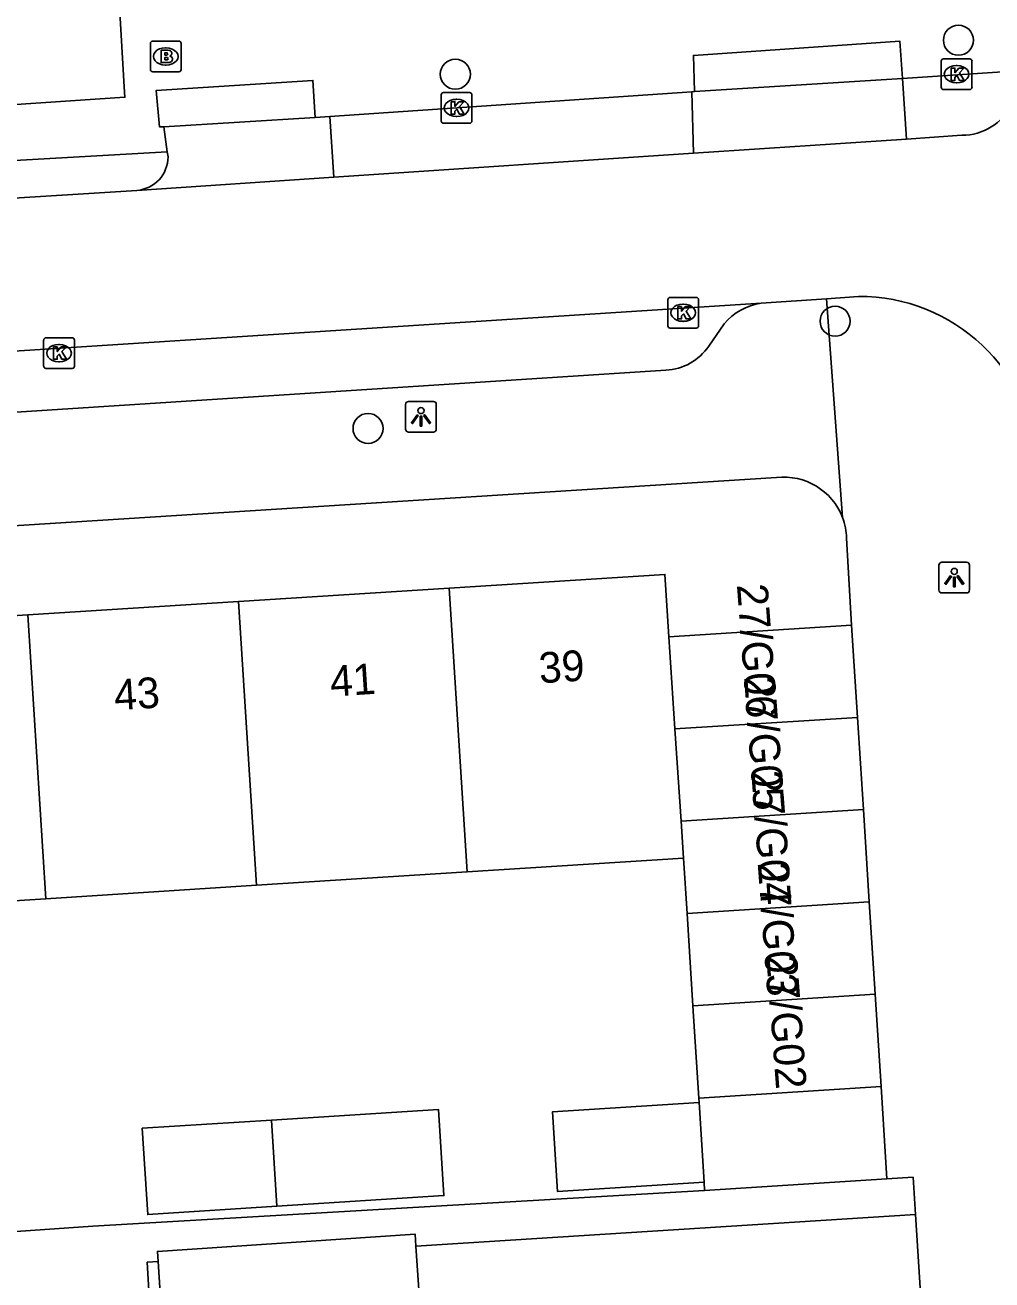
# Model space of a CAD drawing. Extents: x 159689 to 160786, y 387323 to 388339.
# Drawn here: x 160504.16 to 160535.62, y 388211.15 to 388252.01 of the extents above; entities that cross this region are included whole.
import ezdxf

# ---------------------------------------------------------------- set-up
doc = ezdxf.new("R2010")
doc.units = 0
for name, color, linetype in [('IMGEO_Boom', 7, 'Continuous'), ('IMGEO_Brandkraan', 7, 'Continuous'), ('IMGEO_Kolk', 7, 'Continuous'), ('IMGEO_Lichtpunt', 7, 'Continuous'), ('IMGEO_Pand', 7, 'Continuous'), ('IMGEO_Pand_nummerreeks', 7, 'Continuous'), ('IMGEO_Rijbaan_lokaal_open', 7, 'Continuous'), ('IMGEO_Voetpad_open', 7, 'Continuous')]:
    doc.layers.add(name, color=color, linetype=linetype)

msp = doc.modelspace()

# ---------------------------------------------------------------- linework, layer by layer
at = {"layer": 'IMGEO_Boom'}
for centre in [(160534.531, 388251.515), (160518.159, 388250.41), (160530.519, 388242.368), (160515.319, 388238.875)]:
    msp.add_circle(centre, 0.489, dxfattribs=at)
at = {"layer": 'IMGEO_Brandkraan'}
for p, q in [((160508.236, 388250.562), (160508.236, 388251.414)), ((160508.311, 388251.488), (160509.163, 388251.488)), ((160509.237, 388251.414), (160509.237, 388250.562)), ((160508.724, 388251.268), (160508.749, 388251.268)), ((160508.747, 388250.708), (160508.722, 388250.708)), ((160509.163, 388250.488), (160508.311, 388250.488))]:
    msp.add_line(p, q, dxfattribs=at)
for points in [[(160508.236, 388250.562), (160508.236, 388251.414)], [(160508.311, 388251.488), (160509.163, 388251.488)], [(160509.237, 388251.414), (160509.237, 388250.562)], [(160508.584, 388251.188), (160508.584, 388250.788), (160508.797, 388250.788)], [(160508.815, 388251.188), (160508.584, 388251.188)], [(160508.763, 388251.107), (160508.709, 388251.107), (160508.709, 388251.031)], [(160508.709, 388251.031), (160508.762, 388251.031)], [(160508.771, 388250.955), (160508.709, 388250.955), (160508.709, 388250.874)], [(160508.709, 388250.874), (160508.771, 388250.874)], [(160509.163, 388250.488), (160508.311, 388250.488)]]:
    msp.add_lwpolyline(points, dxfattribs=at)
for centre, radius, start, end in [((160508.313, 388251.412), 0.0765, 91.552, 178.448), ((160508.313, 388251.412), 0.0765, 91.552, 178.448), ((160509.161, 388251.412), 0.0765, 1.552, 88.448), ((160509.161, 388251.412), 0.0765, 1.552, 88.448), ((160508.764, 388251.069), 0.0379, 267.8285, 90.9355), ((160508.772, 388250.914), 0.0404, 269.8759, 90.5077), ((160508.819, 388251.043), 0.145, 59.4692, 91.5367), ((160508.844, 388251.09), 0.0922, 285.5137, 58.1501), ((160508.849, 388250.898), 0.105, 301.3115, 78.989), ((160508.313, 388250.564), 0.0765, 181.552, 268.448), ((160508.313, 388250.564), 0.0765, 181.552, 268.448), ((160508.803, 388251.039), 0.251, 268.6676, 293.5347), ((160509.161, 388250.564), 0.0765, 271.552, 358.448), ((160509.161, 388250.564), 0.0765, 271.552, 358.448)]:
    msp.add_arc(centre, radius, start, end, dxfattribs=at)
for centre, major_axis, ratio, start_param, end_param in [((160508.723, 388250.988), (-0.387, 0.002), 0.722429, 4.712389, 7.853982), ((160508.748, 388250.988), (-0.39, 0.002), 0.717154, 1.570796, 4.712389)]:
    msp.add_ellipse(centre, major_axis=major_axis, ratio=ratio, start_param=start_param, end_param=end_param, dxfattribs=at)
at = {"layer": 'IMGEO_Kolk'}
for p, q in [((160533.972, 388249.984), (160533.972, 388250.836)), ((160534.047, 388250.91), (160534.899, 388250.91)), ((160534.46, 388250.69), (160534.485, 388250.69)), ((160534.973, 388250.836), (160534.973, 388249.984)), ((160534.483, 388250.13), (160534.458, 388250.13)), ((160517.7, 388248.886), (160517.7, 388249.738)), ((160517.775, 388249.812), (160518.627, 388249.812)), ((160518.701, 388249.738), (160518.701, 388248.886)), ((160534.899, 388249.91), (160534.047, 388249.91)), ((160518.188, 388249.592), (160518.213, 388249.592)), ((160518.211, 388249.032), (160518.186, 388249.032)), ((160518.627, 388248.812), (160517.775, 388248.812)), ((160525.075, 388242.217), (160525.075, 388243.069)), ((160525.15, 388243.143), (160526.002, 388243.143)), ((160525.563, 388242.923), (160525.588, 388242.923)), ((160526.076, 388243.069), (160526.076, 388242.217)), ((160525.586, 388242.363), (160525.561, 388242.363)), ((160526.002, 388242.143), (160525.15, 388242.143)), ((160504.763, 388240.903), (160504.763, 388241.755)), ((160504.838, 388241.829), (160505.69, 388241.829)), ((160505.251, 388241.609), (160505.276, 388241.609)), ((160505.764, 388241.755), (160505.764, 388240.903)), ((160505.69, 388240.829), (160504.838, 388240.829)), ((160505.274, 388241.049), (160505.249, 388241.049))]:
    msp.add_line(p, q, dxfattribs=at)
for points in [[(160533.972, 388249.984), (160533.972, 388250.836)], [(160534.047, 388250.91), (160534.899, 388250.91)], [(160534.293, 388250.61), (160534.416, 388250.61), (160534.416, 388250.459), (160534.546, 388250.61), (160534.71, 388250.61), (160534.564, 388250.459), (160534.717, 388250.21), (160534.565, 388250.21), (160534.48, 388250.374), (160534.416, 388250.307), (160534.416, 388250.21), (160534.293, 388250.21), (160534.293, 388250.61)], [(160534.973, 388250.836), (160534.973, 388249.984)], [(160517.7, 388248.886), (160517.7, 388249.738)], [(160517.775, 388249.812), (160518.627, 388249.812)], [(160518.701, 388249.738), (160518.701, 388248.886)], [(160534.899, 388249.91), (160534.047, 388249.91)], [(160518.021, 388249.512), (160518.144, 388249.512), (160518.144, 388249.361), (160518.274, 388249.512), (160518.438, 388249.512), (160518.292, 388249.361), (160518.445, 388249.112), (160518.293, 388249.112), (160518.208, 388249.276), (160518.144, 388249.209), (160518.144, 388249.112), (160518.021, 388249.112), (160518.021, 388249.512)], [(160518.627, 388248.812), (160517.775, 388248.812)], [(160525.075, 388242.217), (160525.075, 388243.069)], [(160525.15, 388243.143), (160526.002, 388243.143)], [(160525.396, 388242.843), (160525.519, 388242.843), (160525.519, 388242.692), (160525.649, 388242.843), (160525.813, 388242.843), (160525.667, 388242.692), (160525.82, 388242.443), (160525.668, 388242.443), (160525.583, 388242.607), (160525.519, 388242.54), (160525.519, 388242.443), (160525.396, 388242.443), (160525.396, 388242.843)], [(160526.076, 388243.069), (160526.076, 388242.217)], [(160526.002, 388242.143), (160525.15, 388242.143)], [(160504.763, 388240.903), (160504.763, 388241.755)], [(160504.838, 388241.829), (160505.69, 388241.829)], [(160505.764, 388241.755), (160505.764, 388240.903)], [(160505.084, 388241.529), (160505.207, 388241.529), (160505.207, 388241.378), (160505.337, 388241.529), (160505.501, 388241.529), (160505.355, 388241.378), (160505.508, 388241.129), (160505.356, 388241.129), (160505.271, 388241.293), (160505.207, 388241.226), (160505.207, 388241.129), (160505.084, 388241.129), (160505.084, 388241.529)], [(160505.69, 388240.829), (160504.838, 388240.829)]]:
    msp.add_lwpolyline(points, dxfattribs=at)
for centre, start, end in [((160534.049, 388250.834), 91.552, 178.448), ((160534.049, 388250.834), 91.552, 178.448), ((160534.897, 388250.834), 1.552, 88.448), ((160534.897, 388250.834), 1.552, 88.448), ((160517.777, 388249.736), 91.552, 178.448), ((160517.777, 388249.736), 91.552, 178.448), ((160518.625, 388249.736), 1.552, 88.448), ((160518.625, 388249.736), 1.552, 88.448), ((160534.049, 388249.986), 181.552, 268.448), ((160534.049, 388249.986), 181.552, 268.448), ((160534.897, 388249.986), 271.552, 358.448), ((160534.897, 388249.986), 271.552, 358.448), ((160517.777, 388248.888), 181.552, 268.448), ((160517.777, 388248.888), 181.552, 268.448), ((160518.625, 388248.888), 271.552, 358.448), ((160518.625, 388248.888), 271.552, 358.448), ((160525.152, 388243.067), 91.552, 178.448), ((160525.152, 388243.067), 91.552, 178.448), ((160526, 388243.067), 1.552, 88.448), ((160526, 388243.067), 1.552, 88.448), ((160525.152, 388242.219), 181.552, 268.448), ((160525.152, 388242.219), 181.552, 268.448), ((160526, 388242.219), 271.552, 358.448), ((160526, 388242.219), 271.552, 358.448), ((160504.84, 388241.753), 91.552, 178.448), ((160504.84, 388241.753), 91.552, 178.448), ((160505.688, 388241.753), 1.552, 88.448), ((160505.688, 388241.753), 1.552, 88.448), ((160504.84, 388240.905), 181.552, 268.448), ((160504.84, 388240.905), 181.552, 268.448), ((160505.688, 388240.905), 271.552, 358.448), ((160505.688, 388240.905), 271.552, 358.448)]:
    msp.add_arc(centre, 0.0765, start, end, dxfattribs=at)
for centre, major_axis, ratio, start_param, end_param in [((160534.459, 388250.41), (-0.387, 0.002), 0.722429, 4.712389, 7.853982), ((160534.484, 388250.41), (-0.39, 0.002), 0.717154, 1.570796, 4.712389), ((160518.187, 388249.312), (-0.387, 0.002), 0.722429, 4.712389, 7.853982), ((160518.212, 388249.312), (-0.39, 0.002), 0.717154, 1.570796, 4.712389), ((160525.562, 388242.643), (-0.387, 0.002), 0.722429, 4.712389, 7.853982), ((160525.587, 388242.643), (-0.39, 0.002), 0.717154, 1.570796, 4.712389), ((160505.25, 388241.329), (-0.387, 0.002), 0.722429, 4.712389, 7.853982), ((160505.275, 388241.329), (-0.39, 0.002), 0.717154, 1.570796, 4.712389)]:
    msp.add_ellipse(centre, major_axis=major_axis, ratio=ratio, start_param=start_param, end_param=end_param, dxfattribs=at)
at = {"layer": 'IMGEO_Lichtpunt'}
for p, q in [((160516.542, 388239.659), (160516.542, 388238.852)), ((160516.542, 388239.659), (160516.542, 388238.852)), ((160517.444, 388239.754), (160516.636, 388239.754)), ((160517.444, 388239.754), (160516.636, 388239.754)), ((160517.538, 388238.852), (160517.538, 388239.659)), ((160517.538, 388238.852), (160517.538, 388239.659)), ((160516.636, 388238.758), (160517.444, 388238.758)), ((160516.636, 388238.758), (160517.444, 388238.758)), ((160533.897, 388234.422), (160533.897, 388233.615)), ((160533.897, 388234.422), (160533.897, 388233.615)), ((160534.799, 388234.517), (160533.991, 388234.517)), ((160534.799, 388234.517), (160533.991, 388234.517)), ((160534.893, 388233.615), (160534.893, 388234.422)), ((160534.893, 388233.615), (160534.893, 388234.422)), ((160533.991, 388233.521), (160534.799, 388233.521)), ((160533.991, 388233.521), (160534.799, 388233.521))]:
    msp.add_line(p, q, dxfattribs=at)
for points in [[(160516.916, 388239.323), (160516.955, 388239.295), (160516.767, 388239.033), (160516.729, 388239.06), (160516.916, 388239.323)], [(160517.018, 388239.275), (160517.065, 388239.275), (160517.065, 388238.953), (160517.018, 388238.953), (160517.018, 388239.275)], [(160517.128, 388239.295), (160517.166, 388239.322), (160517.353, 388239.06), (160517.314, 388239.032), (160517.128, 388239.295)], [(160534.271, 388234.086), (160534.31, 388234.058), (160534.122, 388233.796), (160534.084, 388233.823), (160534.271, 388234.086)], [(160534.373, 388234.038), (160534.42, 388234.038), (160534.42, 388233.716), (160534.373, 388233.716), (160534.373, 388234.038)], [(160534.483, 388234.058), (160534.521, 388234.085), (160534.708, 388233.823), (160534.669, 388233.795), (160534.483, 388234.058)]]:
    msp.add_lwpolyline(points, dxfattribs=at)
for centre in [(160517.041, 388239.457), (160534.396, 388234.22)]:
    msp.add_circle(centre, 0.0994, dxfattribs=at)
for centre, start, end in [((160516.636, 388239.659), 90, 180), ((160516.636, 388239.659), 90, 180), ((160517.444, 388239.659), 0, 90), ((160517.444, 388239.659), 0, 90), ((160516.636, 388238.852), 180, 270), ((160516.636, 388238.852), 180, 270), ((160517.444, 388238.852), 270, 0), ((160517.444, 388238.852), 270, 360), ((160533.991, 388234.422), 90, 180), ((160533.991, 388234.422), 90, 180), ((160534.799, 388234.422), 0, 90), ((160534.799, 388234.422), 0, 90), ((160533.991, 388233.615), 180, 270), ((160533.991, 388233.615), 180, 270), ((160534.799, 388233.615), 270, 0), ((160534.799, 388233.615), 270, 360)]:
    msp.add_arc(centre, 0.0946, start, end, dxfattribs=at)
at = {"layer": 'IMGEO_Pand'}
for points in [[(160517.957, 388233.674), (160524.979, 388234.121), (160525.108, 388232.094)], [(160511.101, 388233.238), (160517.957, 388233.674)], [(160517.957, 388233.674), (160518.545, 388224.437)], [(160504.245, 388232.801), (160511.101, 388233.238)], [(160511.689, 388224), (160511.101, 388233.238)], [(160497.388, 388232.365), (160500, 388232.531), (160504.245, 388232.801)], [(160504.245, 388232.801), (160504.833, 388223.564)], [(160525.108, 388232.094), (160531.055, 388232.473)], [(160531.055, 388232.473), (160531.246, 388229.468)], [(160525.306, 388229.09), (160525.108, 388232.094)], [(160525.306, 388229.09), (160531.246, 388229.468)], [(160531.246, 388229.468), (160531.438, 388226.463)], [(160525.505, 388226.085), (160525.306, 388229.09)], [(160531.438, 388226.463), (160525.505, 388226.085)], [(160531.438, 388226.463), (160531.629, 388223.458)], [(160525.584, 388224.885), (160525.505, 388226.085)], [(160525.584, 388224.885), (160518.545, 388224.437)], [(160525.699, 388223.08), (160525.584, 388224.885)], [(160518.545, 388224.437), (160511.689, 388224)], [(160511.689, 388224), (160504.833, 388223.564)], [(160504.833, 388223.564), (160500, 388223.256), (160497.976, 388223.127)], [(160525.699, 388223.08), (160531.629, 388223.458)], [(160531.629, 388223.458), (160531.82, 388220.453)], [(160525.89, 388220.075), (160525.699, 388223.08)], [(160531.82, 388220.453), (160525.89, 388220.075)], [(160531.82, 388220.453), (160532.012, 388217.448)], [(160526.082, 388217.07), (160525.89, 388220.075)], [(160532.012, 388217.448), (160526.082, 388217.07)], [(160532.203, 388214.443), (160532.012, 388217.448)], [(160526.082, 388217.07), (160526.091, 388216.923)], [(160512.176, 388216.356), (160517.607, 388216.703), (160517.787, 388213.894), (160512.355, 388213.548)], [(160526.091, 388216.923), (160521.317, 388216.619), (160521.482, 388214.031), (160526.256, 388214.335)], [(160526.256, 388214.335), (160526.091, 388216.923)], [(160512.355, 388213.548), (160508.148, 388213.279), (160507.969, 388216.088), (160512.176, 388216.356)], [(160512.355, 388213.548), (160512.176, 388216.356)], [(160526.256, 388214.335), (160526.273, 388214.066)], [(160532.203, 388214.443), (160526.273, 388214.066)], [(160508.485, 388211.751), (160508.463, 388212.079), (160516.852, 388212.64), (160516.878, 388212.244)], [(160516.878, 388212.244), (160517.078, 388209.254), (160508.689, 388208.694), (160508.485, 388211.751)]]:
    msp.add_lwpolyline(points, dxfattribs=at)
at = {"layer": 'IMGEO_Rijbaan_lokaal_open'}
for points in [[(160532.84, 388248.299), (160525.913, 388247.836)], [(160534.646, 388248.42), (160532.84, 388248.299)], [(160525.913, 388247.836), (160514.208, 388247.053)], [(160514.208, 388247.053), (160507.799, 388246.625)], [(160507.799, 388246.625), (160502.91, 388246.321)], [(160530.241, 388243.1), (160531.275, 388243.172)], [(160481.67, 388239.975), (160528.111, 388242.951)], [(160528.111, 388242.951), (160530.241, 388243.1)]]:
    msp.add_lwpolyline(points, dxfattribs=at)
for centre, radius, start, end in [((160534.639, 388250.253), 1.833, 270.2051, 333.1393), ((160531.315, 388237.361), 5.811, 3.1764, 90.3924)]:
    msp.add_arc(centre, radius, start, end, dxfattribs=at)
at = {"layer": 'IMGEO_Voetpad_open'}
for points in [[(160507.235, 388252.619), (160507.386, 388250), (160507.406, 388249.659), (160500, 388249.166), (160479.437, 388247.796), (160479.426, 388247.963), (160479.297, 388250), (160479.234, 388250.993), (160475.622, 388307.75)], [(160525.943, 388249.847), (160525.905, 388251.021), (160532.621, 388251.488), (160532.708, 388250.269)], [(160508.671, 388248.699), (160508.533, 388248.691), (160508.428, 388249.881), (160513.524, 388250.208), (160513.6, 388249.005)], [(160532.708, 388250.269), (160525.943, 388249.847)], [(160532.708, 388250.269), (160535.969, 388250.482)], [(160532.708, 388250.269), (160532.84, 388248.299)], [(160514.075, 388249.037), (160525.855, 388249.841)], [(160525.855, 388249.841), (160525.943, 388249.847)], [(160525.855, 388249.841), (160525.913, 388247.836)], [(160513.6, 388249.005), (160508.671, 388248.699)], [(160513.6, 388249.005), (160514.075, 388249.037)], [(160514.208, 388247.053), (160514.075, 388249.037)], [(160508.78, 388247.887), (160508.671, 388248.699)], [(160502.91, 388246.321), (160502.859, 388247.544), (160508.78, 388247.887)], [(160508.78, 388247.887), (160508.811, 388247.718)], [(160530.759, 388235.975), (160530.241, 388243.1)], [(160526.906, 388242.282), (160526.404, 388241.558)], [(160525.009, 388240.777), (160484.892, 388238.181)], [(160528.61, 388237.276), (160500, 388235.468), (160482.664, 388234.372)], [(160531.055, 388232.473), (160530.893, 388235.298)], [(160533.135, 388213.277), (160533.058, 388214.491), (160532.203, 388214.443)], [(160526.273, 388214.066), (160506.365, 388212.904), (160489.824, 388211.753)], [(160533.135, 388213.277), (160516.878, 388212.244)], [(160537.005, 388152.406), (160533.135, 388213.277)], [(160508.485, 388211.751), (160508.128, 388211.727), (160508.851, 388199.554)]]:
    msp.add_lwpolyline(points, dxfattribs=at)
for centre, radius, start, end in [((160507.711, 388247.722), 1.1, 274.5908, 359.8165), ((160528.373, 388241.06), 1.909, 97.882, 140.1949), ((160524.946, 388242.526), 1.75, 272.0694, 326.4157), ((160528.85, 388235.247), 2.043, 20.8768, 96.7419), ((160528.862, 388235.248), 2.032, 1.4179, 20.974)]:
    msp.add_arc(centre, radius, start, end, dxfattribs=at)

# ---------------------------------------------------------------- texts
at = {"layer": 'IMGEO_Pand_nummerreeks'}
for s, rotation, p in [('27/G06', 274.2491, (160527.321, 388233.785)), ('39', 3.6428, (160520.907, 388230.575)), ('41', 3.6428, (160514.109, 388230.142)), ('43', 3.6428, (160507.084, 388229.695)), ('27/G05', 274.2491, (160527.554, 388230.782)), ('27/G04', 274.2491, (160527.787, 388227.708)), ('27/G03', 274.2491, (160527.997, 388224.728)), ('27/G02', 274.2491, (160528.276, 388221.708))]:
    msp.add_text(s, height=1, rotation=rotation, dxfattribs=at).set_placement(p)

doc.saveas('drawing.dxf')
